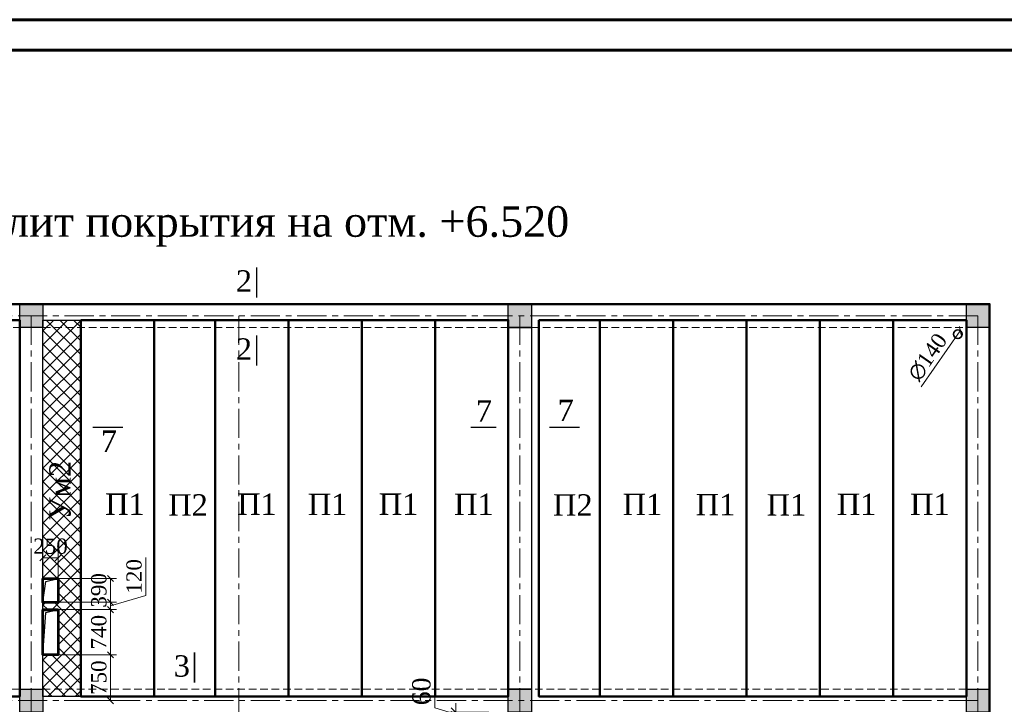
# Model space of a CAD drawing. Header units: millimetres. Extents: x 2063114 to 14983986, y -126020516 to 213791.
# Tile 494 of 656: x 2340446 to 2356568, y -604896 to -593691. Entities that reach past the tile are written whole.
import ezdxf

# ---------------------------------------------------------------- set-up
doc = ezdxf.new("R2010")
doc.units = ezdxf.units.MM
for name, pattern in [('( HIDDEN )', [0.375, 0.25, -0.125]), ('осевая', [50.8, 31.75, -6.35, 6.35, -6.35]), ('ОСЕВАЯ2', [28.575, 19.05, -3.175, 3.175, -3.175])]:
    doc.linetypes.add(name, pattern=pattern)
doc.layers.get('Defpoints').update_dxf_attribs({"color": 6, "lineweight": 35})
for name, color, linetype, lineweight in [('.', 7, 'Continuous', 15), ('380', 7, 'Continuous', 40), ('_0', 7, 'Continuous', 20), ('выноски', 250, 'Continuous', 30), ('КЖ Оси', 100, 'ОСЕВАЯ2', 15), ('Текст', 7, 'Continuous', 15)]:
    doc.layers.add(name, color=color, linetype=linetype, lineweight=lineweight)
doc.layers.add('_print', color=6, linetype='Continuous', lineweight=60, plot=False)
doc.layers.add('kcd_tx', color=7, linetype='Continuous')
doc.layers.add('line', color=7, linetype='Continuous')
doc.styles.add('TIMES NEW', font='times.ttf', dxfattribs={"height": 200})
doc.styles.add('Times New Roman', font='times.ttf')
doc.dimstyles.new('Миржалол100', dxfattribs={"dimtxt": 300, "dimasz": 150, "dimexe": 100, "dimexo": 100, "dimgap": 63, "dimtad": 1, "dimdec": 0, "dimtxsty": 'Times New Roman', "dimblk": 'OBLIQUE', "dimcen": 100, "dimclrd": 256, "dimclre": 256, "dimclrt": 256, "dimadec": 0, "dimazin": 0, "dimtfac": 1, "dimtdec": 0, "dimtmove": 1, "dimatfit": 3, "dimfxl": 800, "dimlwd": 13, "dimlwe": 13, "dimarcsym": 0})
doc.dimstyles.new('Миржалол100  200', dxfattribs={"dimtxt": 250, "dimasz": 100, "dimexe": 100, "dimexo": 100, "dimgap": 63, "dimtad": 1, "dimdec": 0, "dimtxsty": 'Times New Roman', "dimblk": 'OBLIQUE', "dimcen": 100, "dimclrd": 256, "dimclre": 256, "dimclrt": 256, "dimadec": 0, "dimazin": 0, "dimtfac": 1, "dimtdec": 0, "dimtmove": 1, "dimatfit": 3, "dimfxl": 1, "dimlwd": 13, "dimlwe": 13, "dimarcsym": 0})

# ---------------------------------------------------------------- blocks, each defined once
blk = doc.blocks.new('_Oblique')
at = {"color": 0, "linetype": 'ByBlock', "lineweight": -2}
blk.add_line((-0.5, -0.5), (0.5, 0.5), dxfattribs=at)
blk = doc.blocks.new('*D1529')
at = {"lineweight": 13, "transparency": 16777216}
blk.add_line((2355208, -599702), (2355847, -598782), dxfattribs=at)
at = {"layer": 'Defpoints', "color": 0, "lineweight": 30, "transparency": 16777216}
for p in [(2355767, -598897), (2355847, -598782)]:
    blk.add_point(p, dxfattribs=at)
at = {"lineweight": 13, "transparency": 16777216, "xscale": 100, "yscale": 100, "zscale": 100, "rotation": 55.2534877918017}
blk.add_blockref('_Oblique', (2355847, -598782), dxfattribs=at)
at = {"transparency": 16777216, "insert": (2355312, -599214), "char_height": 250, "attachment_point": 5, "rotation": 55.2535, "style": 'Times New Roman'}
blk.add_mtext('∅140', dxfattribs=at)
blk = doc.blocks.new('*D1530')
at = {"layer": 'Defpoints', "color": 0, "linetype": 'ByBlock', "lineweight": 30, "transparency": 16777216}
for p in [(2356136, -554540), (2353611, -555617), (2356136, -598347)]:
    blk.add_point(p, dxfattribs=at)
at = {"layer": 'kcd_tx', "linetype": 'Continuous', "lineweight": 13, "transparency": 16777216}
for p, q in [((2353611, -555340), (2353611, -554440)), ((2353611, -554540), (2356136, -554540)), ((2356136, -555340), (2356136, -554440))]:
    blk.add_line(p, q, dxfattribs=at)
at = {"layer": 'kcd_tx', "linetype": 'ByBlock', "lineweight": 13, "transparency": 16777216, "xscale": 150, "yscale": 150, "zscale": 150, "rotation": 180}
blk.add_blockref('_Oblique', (2353611, -554540), dxfattribs=at)
at = {"layer": 'kcd_tx', "linetype": 'ByBlock', "lineweight": 13, "transparency": 16777216, "xscale": 150, "yscale": 150, "zscale": 150}
blk.add_blockref('_Oblique', (2356136, -554540), dxfattribs=at)
at = {"layer": 'kcd_tx', "linetype": 'ByBlock', "transparency": 16777216, "insert": (2354874, -554350), "char_height": 250, "attachment_point": 5, "style": 'Times New Roman', "bg_fill": 3, "box_fill_scale": 1.1, "bg_fill_color": 256, "bg_fill_true_color": 13158600, "bg_fill_transparency": 0}
blk.add_mtext('2525', dxfattribs=at)
blk = doc.blocks.new('*D1510')
at = {"lineweight": 13, "transparency": 16777216}
for p, q in [((2340826, -602932), (2340826, -602400)), ((2341076, -602932), (2341076, -602400)), ((2340826, -602500), (2341076, -602500))]:
    blk.add_line(p, q, dxfattribs=at)
at = {"layer": 'Defpoints', "color": 0, "lineweight": 30, "transparency": 16777216}
for p in [(2341076, -602500), (2340826, -603032), (2341076, -603032)]:
    blk.add_point(p, dxfattribs=at)
at = {"lineweight": 13, "transparency": 16777216, "xscale": 100, "yscale": 100, "zscale": 100, "rotation": 180}
blk.add_blockref('_Oblique', (2340826, -602500), dxfattribs=at)
at = {"lineweight": 13, "transparency": 16777216, "xscale": 100, "yscale": 100, "zscale": 100}
blk.add_blockref('_Oblique', (2341076, -602500), dxfattribs=at)
at = {"transparency": 16777216, "insert": (2340951, -602310), "char_height": 250, "attachment_point": 5, "style": 'Times New Roman'}
blk.add_mtext('250', dxfattribs=at)
blk = doc.blocks.new('*D1511')
at = {"lineweight": 13, "transparency": 16777216}
for p, q in [((2341051, -604086), (2342034, -604086)), ((2341934, -604086), (2341934, -604836)), ((2341177, -604836), (2342034, -604836))]:
    blk.add_line(p, q, dxfattribs=at)
at = {"layer": 'Defpoints', "color": 0, "lineweight": 30, "transparency": 16777216}
for p in [(2340951, -604086), (2341077, -604836), (2341934, -604836)]:
    blk.add_point(p, dxfattribs=at)
at = {"lineweight": 13, "transparency": 16777216, "xscale": 100, "yscale": 100, "zscale": 100}
for p, rotation in [((2341934, -604086), 90), ((2341934, -604836), 270)]:
    blk.add_blockref('_Oblique', p, dxfattribs=dict(at, rotation=rotation))
at = {"transparency": 16777216, "insert": (2341743, -604461), "char_height": 250, "attachment_point": 5, "rotation": 90, "style": 'Times New Roman'}
blk.add_mtext('750', dxfattribs=at)
blk = doc.blocks.new('*D1512')
at = {"lineweight": 13, "transparency": 16777216}
for p, q in [((2341051, -603347), (2342034, -603347)), ((2341934, -604086), (2341934, -603347)), ((2341051, -604086), (2342034, -604086))]:
    blk.add_line(p, q, dxfattribs=at)
at = {"layer": 'Defpoints', "color": 0, "lineweight": 30, "transparency": 16777216}
for p in [(2340951, -603347), (2341934, -603347), (2340951, -604086)]:
    blk.add_point(p, dxfattribs=at)
at = {"lineweight": 13, "transparency": 16777216, "xscale": 100, "yscale": 100, "zscale": 100}
for p, rotation in [((2341934, -603347), 90), ((2341934, -604086), 270)]:
    blk.add_blockref('_Oblique', p, dxfattribs=dict(at, rotation=rotation))
at = {"transparency": 16777216, "insert": (2341743, -603716), "char_height": 250, "attachment_point": 5, "rotation": 90, "style": 'Times New Roman'}
blk.add_mtext('740', dxfattribs=at)
blk = doc.blocks.new('*D1513')
at = {"linetype": 'ByBlock', "lineweight": 13, "transparency": 16777216}
for p, q in [((2342510, -603114), (2342510, -602491)), ((2341176, -603227), (2342034, -603227)), ((2341934, -603287), (2342510, -603114)), ((2341934, -603227), (2341934, -603127)), ((2341934, -603347), (2341934, -603227)), ((2341934, -603347), (2341934, -603227)), ((2341051, -603347), (2342034, -603347)), ((2341934, -603347), (2341934, -603447))]:
    blk.add_line(p, q, dxfattribs=at)
at = {"layer": 'Defpoints', "color": 0, "linetype": 'ByBlock', "lineweight": 30, "transparency": 16777216}
for p in [(2341076, -603227), (2341934, -603227), (2340951, -603347)]:
    blk.add_point(p, dxfattribs=at)
at = {"linetype": 'ByBlock', "lineweight": 13, "transparency": 16777216, "xscale": 100, "yscale": 100, "zscale": 100}
for p, rotation in [((2341934, -603227), 270), ((2341934, -603347), 90)]:
    blk.add_blockref('_Oblique', p, dxfattribs=dict(at, rotation=rotation))
at = {"linetype": 'ByBlock', "lineweight": 30, "transparency": 16777216, "insert": (2342320, -602802), "char_height": 250, "attachment_point": 5, "rotation": 90, "style": 'Times New Roman'}
blk.add_mtext('120', dxfattribs=at)
blk = doc.blocks.new('*D1514')
at = {"linetype": 'ByBlock', "lineweight": 13, "transparency": 16777216}
for p, q in [((2341051, -602836), (2342034, -602836)), ((2341934, -603227), (2341934, -602836)), ((2341051, -603227), (2342034, -603227))]:
    blk.add_line(p, q, dxfattribs=at)
at = {"layer": 'Defpoints', "color": 0, "linetype": 'ByBlock', "lineweight": 30, "transparency": 16777216}
for p in [(2340951, -602836), (2341934, -602836), (2340951, -603227)]:
    blk.add_point(p, dxfattribs=at)
at = {"linetype": 'ByBlock', "lineweight": 13, "transparency": 16777216, "xscale": 100, "yscale": 100, "zscale": 100}
for p, rotation in [((2341934, -602836), 90), ((2341934, -603227), 270)]:
    blk.add_blockref('_Oblique', p, dxfattribs=dict(at, rotation=rotation))
at = {"linetype": 'ByBlock', "lineweight": 30, "transparency": 16777216, "insert": (2341743, -603032), "char_height": 250, "attachment_point": 5, "rotation": 90, "style": 'Times New Roman'}
blk.add_mtext('390', dxfattribs=at)
blk = doc.blocks.new('*D1588')
at = {"layer": '_0', "linetype": 'Continuous', "lineweight": 13, "transparency": 16777216}
for p, q in [((2347241, -604952), (2347241, -604418)), ((2347588, -605057), (2347241, -604952)), ((2348127, -605027), (2347488, -605027)), ((2347588, -605027), (2347588, -604877)), ((2347588, -605027), (2347588, -605087)), ((2347588, -605027), (2347588, -605087)), ((2348127, -605087), (2347488, -605087)), ((2347588, -605087), (2347588, -605237))]:
    blk.add_line(p, q, dxfattribs=at)
at = {"layer": 'Defpoints', "color": 0, "lineweight": 30, "transparency": 16777216}
for p in [(2348227, -605027), (2347588, -605087), (2348227, -605087)]:
    blk.add_point(p, dxfattribs=at)
at = {"layer": '_0', "lineweight": 13, "transparency": 16777216, "xscale": 150, "yscale": 150, "zscale": 150}
for p, rotation in [((2347588, -605027), 270), ((2347588, -605087), 90)]:
    blk.add_blockref('_Oblique', p, dxfattribs=dict(at, rotation=rotation))
at = {"layer": '_0', "lineweight": 53, "transparency": 16777216, "insert": (2347025, -604685), "char_height": 300, "attachment_point": 5, "rotation": 90, "style": 'Times New Roman'}
blk.add_mtext('60', dxfattribs=at)
blk = doc.blocks.new('*U1590')
at = {"color": 0, "ltscale": 25}
blk.add_lwpolyline([(-59400, 42000), (0, 42000), (0, 0), (-59400, 0)], close=True, dxfattribs=at)
at = {"color": 0, "lineweight": 60, "ltscale": 25}
blk.add_lwpolyline([(-57400, 41500), (-500, 41500), (-500, 500), (-57400, 500)], close=True, dxfattribs=at)

msp = doc.modelspace()

# ---------------------------------------------------------------- hatches: boundary and pattern name
at = {"layer": '.', "ltscale": 100}
h = msp.add_hatch(color=256, dxfattribs=at)
h.dxf.hatch_style = 1
h.paths.add_polyline_path([(2340826.49629, -598346.59432), (2340446.49629, -598346.59432), (2340446.49629, -598726.59432), (2340826.49629, -598726.59432)])
h = msp.add_hatch(color=256, dxfattribs=at)
h.dxf.hatch_style = 1
h.paths.add_polyline_path([(2348826.49623, -598346.59432), (2348446.49623, -598346.59432), (2348446.49623, -598726.59432), (2348826.49623, -598726.59432)])
h = msp.add_hatch(color=256, dxfattribs=at)
h.dxf.hatch_style = 1
h.paths.add_polyline_path([(2356326.49623, -598346.59432), (2355946.49623, -598346.59432), (2355946.49623, -598726.59432), (2356326.49623, -598726.59432)])
at = {"layer": '.', "linetype": 'Continuous', "lineweight": 9, "true_color": 0x494a4b}
h = msp.add_hatch(dxfattribs=at)
h.set_pattern_fill('ANSI37', color=251, scale=50)
h.set_pattern_definition([(45, (571495.34, -398297.9), (-112.253202, 112.253202), []), (135, (571495.34, -398297.9), (-112.253202, -112.253202), [])])
h.paths.add_polyline_path([(2341446.49639, -598606.59434), (2340826.49639, -598606.59434), (2340826.49639, -602836.44609), (2341076.49639, -602836.44609), (2341076.49639, -603226.59436), (2340826.49639, -603226.59436), (2340826.49639, -603346.59436), (2341076.49639, -603346.59436), (2341076.49639, -604086.09434), (2340826.49639, -604086.09434), (2340826.49639, -604766.59434), (2341446.49639, -604766.59434)])
at = {"layer": '.', "ltscale": 100}
h = msp.add_hatch(color=256, dxfattribs=at)
h.dxf.hatch_style = 1
h.paths.add_polyline_path([(2340826.49629, -604646.59432), (2340446.49629, -604646.59432), (2340446.49629, -605026.59432), (2340826.49629, -605026.59432)])
h = msp.add_hatch(color=256, dxfattribs=at)
h.dxf.hatch_style = 1
h.paths.add_polyline_path([(2348826.49623, -604646.59432), (2348446.49623, -604646.59432), (2348446.49623, -605026.59432), (2348826.49623, -605026.59432)])
h = msp.add_hatch(color=256, dxfattribs=at)
h.dxf.hatch_style = 1
h.paths.add_polyline_path([(2356326.49623, -604646.59432), (2355946.49623, -604646.59432), (2355946.49623, -605026.59432), (2356326.49623, -605026.59432)])

# ---------------------------------------------------------------- linework, layer by layer
at = {"lineweight": 50}
for points in [[(2356326.49628, -617626.59433), (2327846.49634, -617626.59433), (2327846.49634, -598346.59433), (2356326.49628, -598346.59433)], [(2339446.49634, -598606.594), (2340446.49634, -598606.594), (2340446.49634, -604766.594), (2339446.49634, -604766.594)], [(2341446.49628, -598606.59433), (2342646.49628, -598606.59433), (2342646.49628, -604766.59433), (2341446.49628, -604766.59433)], [(2342646.49628, -598606.59433), (2343646.49628, -598606.59433), (2343646.49628, -604766.59433), (2342646.49628, -604766.59433)], [(2343646.49628, -598606.59433), (2344846.49628, -598606.59433), (2344846.49628, -604766.59433), (2343646.49628, -604766.59433)], [(2344846.49632, -598606.59433), (2346046.49632, -598606.59433), (2346046.49632, -604766.59433), (2344846.49632, -604766.59433)], [(2346046.49632, -598606.59433), (2347246.49632, -598606.59433), (2347246.49632, -604766.59433), (2346046.49632, -604766.59433)], [(2347246.49632, -598606.5929), (2348446.49632, -598606.5929), (2348446.49632, -604766.5929), (2347246.49632, -604766.5929)], [(2348946.49628, -598606.59284), (2349946.49628, -598606.59284), (2349946.49628, -604766.59284), (2348946.49628, -604766.59284)], [(2349946.49628, -598606.5929), (2351146.49628, -598606.5929), (2351146.49628, -604766.5929), (2349946.49628, -604766.5929)], [(2351146.49628, -598606.5929), (2352346.49628, -598606.5929), (2352346.49628, -604766.5929), (2351146.49628, -604766.5929)], [(2352346.49628, -598606.5929), (2353546.49628, -598606.5929), (2353546.49628, -604766.5929), (2352346.49628, -604766.5929)], [(2353546.49628, -598606.5929), (2354746.49628, -598606.5929), (2354746.49628, -604766.5929), (2353546.49628, -604766.5929)], [(2354746.49628, -598606.5929), (2355946.49628, -598606.5929), (2355946.49628, -604766.5929), (2354746.49628, -604766.5929)]]:
    msp.add_lwpolyline(points, close=True, dxfattribs=at)
at = {"color": 5, "lineweight": 30}
for points in [[(2340446.49634, -598346.59433), (2340826.49634, -598346.59433), (2340826.49634, -598726.59433), (2340446.49634, -598726.59433)], [(2348446.49628, -598346.59433), (2348826.49628, -598346.59433), (2348826.49628, -598726.59433), (2348446.49628, -598726.59433)], [(2355946.49628, -598346.59433), (2356326.49628, -598346.59433), (2356326.49628, -598726.59433), (2355946.49628, -598726.59433)], [(2340446.49634, -604646.59433), (2340826.49634, -604646.59433), (2340826.49634, -605026.59433), (2340446.49634, -605026.59433)], [(2348446.49628, -604646.59433), (2348826.49628, -604646.59433), (2348826.49628, -605026.59433), (2348446.49628, -605026.59433)], [(2355946.49628, -604646.59433), (2356326.49628, -604646.59433), (2356326.49628, -605026.59433), (2355946.49628, -605026.59433)]]:
    msp.add_lwpolyline(points, close=True, dxfattribs=at)
at = {"linetype": '( HIDDEN )', "lineweight": 5, "ltscale": 500}
for points in [[(2334526.49628, -598726.59433), (2340446.49634, -598726.59433), (2340446.49634, -604646.59433), (2334526.49628, -604646.59433)], [(2340826.49634, -598726.59433), (2348446.49628, -598726.59433), (2348446.49628, -604646.59433), (2340826.49634, -604646.59433)], [(2348826.49628, -598726.59433), (2355946.49628, -598726.59433), (2355946.49628, -604646.59433), (2348826.49628, -604646.59433)]]:
    msp.add_lwpolyline(points, close=True, dxfattribs=at)
at = {"color": 1, "lineweight": 30}
msp.add_lwpolyline([(2340826.49634, -598606.59433), (2341446.49634, -598606.59433), (2341446.49634, -604766.59433), (2340826.49634, -604766.59433)], close=True, dxfattribs=at)
at = {"lineweight": 30}
msp.add_lwpolyline([(2348446.49632, -598726.59433), (2348826.49632, -598726.59433), (2348826.49632, -604646.59327), (2348446.49632, -604646.59327)], close=True, dxfattribs=at)
at = {"linetype": 'ByBlock'}
for points in [[(2340826.49639, -603226.59436), (2340872.12682, -602884.72477), (2341076.49639, -602836.44609)], [(2340826.49639, -604084.09436), (2340872.12682, -603392.22477), (2341076.49639, -603346.59436)]]:
    msp.add_lwpolyline(points, dxfattribs=at)
at = {"color": 1, "lineweight": 50}
for points in [[(2340826.49639, -602836.44609), (2341076.49639, -602836.44609), (2341076.49639, -603226.59434), (2340826.49639, -603226.59434)], [(2340826.49639, -603346.59434), (2341076.49639, -603346.59434), (2341076.49639, -604086.09434), (2340826.49639, -604086.09434)]]:
    msp.add_lwpolyline(points, close=True, dxfattribs=at)
at = {"color": 0, "lineweight": 35}
msp.add_circle((2355806.89169, -598839.09503), 70, dxfattribs=at)
at = {"layer": '380', "lineweight": 30, "ltscale": 100}
msp.add_lwpolyline([(2356326.49628, -598346.59433), (2355946.49628, -598346.59433)], dxfattribs=at)
at = {"layer": '_0', "color": 0, "lineweight": 53}
for points in [[(2340826.49504, -602837.094), (2341076.49504, -602837.094), (2341076.49504, -603229.594), (2340826.49504, -603229.594)], [(2340826.49504, -603349.594), (2341076.49504, -603349.594), (2341076.49504, -604087.094), (2340826.49504, -604087.094)]]:
    msp.add_lwpolyline(points, close=True, dxfattribs=at)
at = {"layer": 'КЖ Оси', "color": 1, "linetype": 'осевая', "lineweight": 9, "ltscale": 15}
for p, q in [((2356136.49628, -598536.59433), (2325899.79117, -598536.59433)), ((2340636.49634, -598536.59433), (2340636.49634, -620426.59433)), ((2344036.49628, -598536.59433), (2344036.49628, -620426.59433)), ((2348636.49628, -598536.59433), (2348636.49628, -620426.59433)), ((2356136.49628, -598536.59433), (2356136.49628, -620426.59433)), ((2356136.49628, -604836.59433), (2325899.79117, -604836.59433))]:
    msp.add_line(p, q, dxfattribs=at)
at = {"layer": 'Текст', "color": 7, "lineweight": 30, "const_width": 25}
for points in [[(2344326.23835, -597742.54056), (2344326.23835, -598242.54056)], [(2344326.23835, -598856.27194), (2344326.23835, -599356.27194)], [(2341638.60561, -600364.15089), (2342138.60561, -600364.15089)], [(2347829.42429, -600364.15089), (2348250.82331, -600364.15089)], [(2349117.30444, -600364.15089), (2349617.30444, -600364.15089)], [(2343309.46678, -604043.44853), (2343309.46678, -604543.44853)]]:
    msp.add_lwpolyline(points, dxfattribs=at)

# ---------------------------------------------------------------- texts
at = {"color": 5, "ltscale": 20, "style": 'Times New Roman'}
for p in [(2341846.41042, -601795.67891), (2344007.92478, -601795.67891), (2345165.04133, -601799.21754), (2346326.41046, -601795.67891), (2347559.96022, -601798.13771), (2350318.88956, -601799.62584), (2351514.67792, -601802.71748), (2352678.66117, -601806.96383), (2353826.19447, -601798.13771), (2355026.19447, -601798.13771)]:
    msp.add_attdef('П1', p, '', height=350, dxfattribs=at)
at = {"color": 1, "ltscale": 20, "style": 'Times New Roman'}
for p in [(2342880.47392, -601808.23236), (2349180.47392, -601808.23087)]:
    msp.add_attdef('П2', p, '', height=350, dxfattribs=at)
at = {"layer": 'line', "color": 0, "linetype": 'Continuous', "lineweight": 30, "style": 'TIMES NEW'}
for s, p in [('2', (2343986.23835, -598142.54056)), ('2', (2343986.23835, -599256.27194)), ('7', (2347916.54952, -600269.64884)), ('7', (2349254.66845, -600261.54146)), ('7', (2341775.96962, -600764.15089)), ('3', (2342969.46678, -604443.44853))]:
    msp.add_text(s, height=350, dxfattribs=at).set_placement(p)
msp.add_text('Ум2', height=350, rotation=90, dxfattribs=at).set_placement((2341281.30387, -601884.99284))
at = {"layer": 'выноски', "color": 0, "linetype": 'ByBlock', "lineweight": 0, "insert": (2333966.20011, -596744.01477), "char_height": 400, "attachment_point": 1, "style": 'Times New Roman'}
msp.add_mtext_dynamic_manual_height_columns('{\\H1.25x;Монтажный план плит покрытия на отм. +6.520\\H0.8x;\\W0.9; }', width=15657.6886263, gutter_width=15, heights=[0], dxfattribs=at)

# ---------------------------------------------------------------- dimensions: what is measured, and where the dimension line sits
at = {"color": 0}
dim = msp.add_diameter_dim_2p(p1=(2355766.99542, -598896.61274), p2=(2355846.78797, -598781.57731), dimstyle='Миржалол100  200', override={"dimfxl": 800, "dimfxlon": 1, "dimarcsym": 1}, dxfattribs=at)
dim.commit()
dim.dimension.update_dxf_attribs({"geometry": '*D1529', "text_midpoint": (2355470.62887, -599323.8789), "dimtype": 163})
dim = msp.add_linear_dim(base=(2341076.49639, -602500.45083), p1=(2340826.49639, -603031.52022), p2=(2341076.49639, -603031.52022), dimstyle='Миржалол100  200')
dim.commit()
dim.dimension.update_dxf_attribs({"geometry": '*D1510', "text_midpoint": (2340951.49639, -602500.45083), "dimtype": 160})
at = {"color": 1, "linetype": 'ByBlock', "lineweight": 30}
dim = msp.add_linear_dim(base=(2341933.70282, -603226.59434), p1=(2340951.49639, -603346.59434), p2=(2341076.49639, -603226.59434), angle=90, dimstyle='Миржалол100  200', dxfattribs=at)
dim.commit()
dim.dimension.update_dxf_attribs({"geometry": '*D1513', "text_midpoint": (2342319.5287, -603050.7977)})
dim = msp.add_linear_dim(base=(2341933.70282, -602836.44609), p1=(2340951.49639, -603226.59434), p2=(2340951.49639, -602836.44609), angle=90, dimstyle='Миржалол100  200', dxfattribs=at)
dim.commit()
dim.dimension.update_dxf_attribs({"geometry": '*D1514', "text_midpoint": (2341933.70282, -603031.52022), "dimtype": 160})
dim = msp.add_linear_dim(base=(2341933.7028200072, -603346.5943444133), p1=(2340951.4963925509, -604086.0943444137), p2=(2340951.4963925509, -603346.594344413), angle=90, dimstyle='Миржалол100  200')
dim.commit()
dim.dimension.update_dxf_attribs({"geometry": '*D1512', "text_midpoint": (2341743.1793881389, -603716.3443444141)})
dim = msp.add_linear_dim(base=(2341933.70282, -604835.6099), p1=(2340951.49639, -604086.09434), p2=(2341076.6721, -604835.6099), angle=90, dimstyle='Миржалол100  200')
dim.commit()
dim.dimension.update_dxf_attribs({"geometry": '*D1511', "text_midpoint": (2341933.70282, -604460.85212), "dimtype": 160})
at = {"layer": '_0', "color": 5, "lineweight": 53}
dim = msp.add_linear_dim(base=(2347587.99751, -605086.594), p1=(2348227.0043, -605026.59433), p2=(2348227.0043, -605086.594), angle=90, dimstyle='Миржалол100', dxfattribs=at)
dim.commit()
dim.dimension.update_dxf_attribs({"geometry": '*D1588', "text_midpoint": (2347025.30645, -604889.4655)})

# ---------------------------------------------------------------- next in the draw order: dimensions: what is measured, and where the dimension line sits
at = {"layer": 'kcd_tx', "color": 1, "linetype": 'ByBlock'}
dim = msp.add_linear_dim(base=(2356136.49628, -554539.75191), p1=(2353611.49634, -555616.7223), p2=(2356136.49628, -598346.59433), dimstyle='Миржалол100', override={"dimtxt": 250, "dimfxlon": 1, "dimtfill": 1, "dimarcsym": 1}, dxfattribs=at)
dim.commit()
dim.dimension.update_dxf_attribs({"geometry": '*D1530', "text_midpoint": (2354873.99631, -554349.58897)})

# ---------------------------------------------------------------- next in the draw order: linework, layer by layer
at = {"layer": '_print', "ltscale": 100}
msp.add_lwpolyline([(2379792.08613, -635691.31434), (2320392.08613, -635691.31434), (2320392.08613, -593691.31434), (2379792.08613, -593691.31434)], close=True, dxfattribs=at)

# ---------------------------------------------------------------- next in the draw order: block references
msp.add_blockref('*U1590', (2379792.08613, -635691.31434))

doc.saveas('drawing.dxf')
